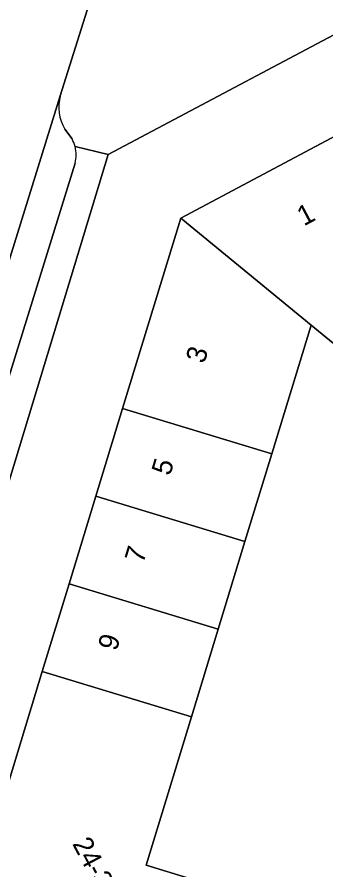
# Model space of a CAD drawing. Extents: x 160304 to 160955, y 383684 to 384161.
# Drawn here: x 160713 to 160728.55, y 383795.43 to 383838.38 of the extents above; entities that cross this region are included whole.
import ezdxf

# ---------------------------------------------------------------- set-up
doc = ezdxf.new("R2010")
doc.units = 0
for name, color, linetype in [('IMGEO_Erf', 7, 'Continuous'), ('IMGEO_Pand', 7, 'Continuous'), ('IMGEO_Pand_nummerreeks', 7, 'Continuous'), ('IMGEO_Parkeervlak_open', 7, 'Continuous'), ('IMGEO_Rijbaan_lokaal_open', 7, 'Continuous'), ('IMGEO_Voetpad_open', 7, 'Continuous')]:
    doc.layers.add(name, color=color, linetype=linetype)

msp = doc.modelspace()

# ---------------------------------------------------------------- linework, layer by layer
at = {"layer": 'IMGEO_Erf'}
msp.add_lwpolyline([(160734.168, 383835.135), (160739.273, 383837.851), (160744.418, 383840.589), (160742.884, 383843.475), (160733.308, 383838.386), (160731.697, 383838.95), (160717.579, 383831.466), (160707.563, 383798.475), (160711.75, 383797.173), (160714.27, 383805.428), (160715.618, 383809.843), (160716.966, 383814.258), (160718.314, 383818.674), (160721.24, 383828.255), (160729.062, 383832.418)], close=True, dxfattribs=at)
msp.add_lwpolyline([(160730.488, 383820.662), (160727.801, 383822.868), (160725.821, 383816.383), (160724.473, 383811.968), (160723.125, 383807.552), (160721.777, 383803.136), (160719.497, 383795.67), (160725.313, 383793.894)], dxfattribs=at)
at = {"layer": 'IMGEO_Pand'}
for points in [[(160729.062, 383832.418), (160721.24, 383828.255), (160727.801, 383822.868), (160730.488, 383820.662), (160734.451, 383822.771), (160732.906, 383825.673), (160732.708, 383825.567)], [(160725.821, 383816.383), (160727.801, 383822.868), (160721.24, 383828.255), (160718.314, 383818.674)], [(160725.821, 383816.383), (160718.314, 383818.674), (160716.966, 383814.258), (160724.473, 383811.968)], [(160715.618, 383809.843), (160723.125, 383807.552), (160724.473, 383811.968), (160716.966, 383814.258)], [(160715.618, 383809.843), (160714.27, 383805.428), (160721.777, 383803.136), (160723.125, 383807.552)], [(160719.497, 383795.67), (160721.777, 383803.136), (160714.27, 383805.428), (160711.75, 383797.173), (160710.644, 383793.552), (160711.282, 383792.356), (160712.128, 383790.767), (160712.738, 383789.619), (160716.717, 383788.404), (160723.048, 383786.471), (160725.313, 383793.894)]]:
    msp.add_lwpolyline(points, close=True, dxfattribs=at)
at = {"layer": 'IMGEO_Parkeervlak_open'}
for points in [[(160715.178, 383834.409), (160704.49, 383799.969)], [(160715.769, 383832.248), (160715.401, 383832.743)], [(160706.926, 383802.048), (160715.92, 383831.029)]]:
    msp.add_lwpolyline(points, dxfattribs=at)
for centre, radius, start, end in [((160717.239, 383833.837), 2.139, 164.4856, 210.7623), ((160714.221, 383831.412), 1.759, 14.7783, 28.3643), ((160714.298, 383831.449), 1.675, 345.4834, 14.2411)]:
    msp.add_arc(centre, radius, start, end, dxfattribs=at)
at = {"layer": 'IMGEO_Rijbaan_lokaal_open'}
for points in [[(160711.901, 383841.718), (160710.047, 383835.62), (160699.694, 383801.576), (160699.495, 383800.921), (160698.957, 383799.151), (160703.79, 383797.713), (160704.331, 383799.455), (160704.49, 383799.969), (160715.178, 383834.409)], [(160715.178, 383834.409), (160717.1, 383840.554)]]:
    msp.add_lwpolyline(points, dxfattribs=at)
at = {"layer": 'IMGEO_Voetpad_open'}
for points in [[(160717.1, 383840.554), (160715.178, 383834.409)], [(160715.922, 383831.861), (160717.579, 383831.466), (160731.697, 383838.95)], [(160715.401, 383832.743), (160715.769, 383832.248)], [(160717.579, 383831.466), (160715.922, 383831.861)], [(160704.49, 383799.969), (160704.331, 383799.455), (160707.563, 383798.475), (160717.579, 383831.466)], [(160715.92, 383831.029), (160706.926, 383802.048)]]:
    msp.add_lwpolyline(points, dxfattribs=at)
for centre, radius, start, end in [((160717.239, 383833.837), 2.139, 164.4856, 210.7623), ((160714.221, 383831.412), 1.759, 14.7783, 28.3643), ((160714.298, 383831.449), 1.675, 345.4834, 14.2411)]:
    msp.add_arc(centre, radius, start, end, dxfattribs=at)

# ---------------------------------------------------------------- texts
at = {"layer": 'IMGEO_Pand_nummerreeks'}
for s, rotation, p in [('1', 28.0119, (160727.436, 383827.837)), ('3', 73.026, (160722.422, 383820.893)), ('5', 73.0226, (160720.698, 383815.246)), ('7', 73.0226, (160719.35, 383810.83)), ('9', 73.0226, (160718.002, 383806.415)), ('24-34', 298.0289, (160715.762, 383796.753))]:
    msp.add_text(s, height=1, rotation=rotation, dxfattribs=at).set_placement(p)

doc.saveas('drawing.dxf')
